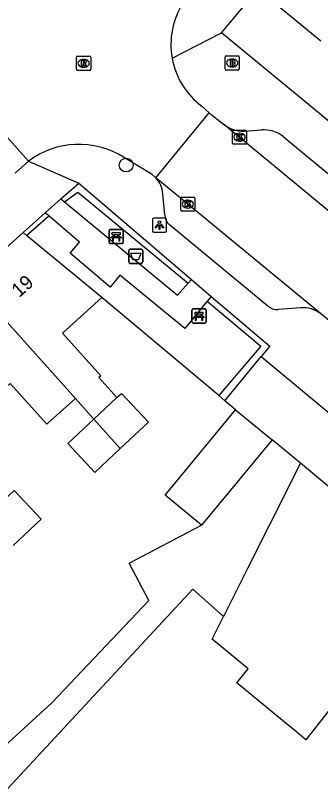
# Model space of a CAD drawing. Extents: x 158352 to 159489, y 383828 to 384597.
# Drawn here: x 159210.4 to 159232, y 384255 to 384309.3 of the extents above; entities that cross this region are included whole.
import ezdxf

# ---------------------------------------------------------------- set-up
doc = ezdxf.new("R2010")
doc.units = 0
for name, color, linetype in [('IMGEO_Afvalbak', 7, 'Continuous'), ('IMGEO_Bank', 7, 'Continuous'), ('IMGEO_Boom', 7, 'Continuous'), ('IMGEO_Brandkraan', 7, 'Continuous'), ('IMGEO_Groenvoorziening', 7, 'Continuous'), ('IMGEO_Haag', 7, 'Continuous'), ('IMGEO_Kolk', 7, 'Continuous'), ('IMGEO_Lichtpunt', 7, 'Continuous'), ('IMGEO_Pand', 7, 'Continuous'), ('IMGEO_Pand_nummerreeks', 7, 'Continuous'), ('IMGEO_Rijbaan_lokaal_open', 7, 'Continuous'), ('IMGEO_Rioolput', 7, 'Continuous'), ('IMGEO_Voetpad_halfverhard', 7, 'Continuous'), ('IMGEO_Voetpad_open', 7, 'Continuous')]:
    doc.layers.add(name, color=color, linetype=linetype)

msp = doc.modelspace()

# ---------------------------------------------------------------- linework, layer by layer
at = {"layer": 'IMGEO_Afvalbak'}
for p, q in [((159218.451, 384291.831), (159218.451, 384292.631)), ((159218.451, 384292.631), (159218.451, 384291.831)), ((159218.551, 384292.731), (159219.341, 384292.731)), ((159219.341, 384292.731), (159218.551, 384292.731)), ((159219.441, 384292.631), (159219.441, 384291.831)), ((159219.441, 384291.831), (159219.441, 384292.631)), ((159219.341, 384291.731), (159218.551, 384291.731)), ((159218.551, 384291.731), (159219.341, 384291.731))]:
    msp.add_line(p, q, dxfattribs=at)
msp.add_lwpolyline([(159218.594, 384292.445), (159219.298, 384292.445), (159219.149, 384291.975), (159218.743, 384291.975), (159218.594, 384292.445)], dxfattribs=at)
for centre, start, end in [((159218.551, 384292.631), 90, 180), ((159218.551, 384292.631), 90, 180), ((159219.341, 384292.631), 0, 90), ((159219.341, 384292.631), 360, 90), ((159218.551, 384291.831), 180, 270), ((159218.551, 384291.831), 180, 270), ((159219.341, 384291.831), 270, 0), ((159219.341, 384291.831), 270, 0)]:
    msp.add_arc(centre, 0.1, start, end, dxfattribs=at)
at = {"layer": 'IMGEO_Bank'}
for p, q in [((159217.061, 384293.206), (159217.061, 384294.047)), ((159217.061, 384294.047), (159217.061, 384293.206)), ((159217.136, 384294.131), (159217.977, 384294.131)), ((159217.977, 384294.131), (159217.136, 384294.131)), ((159218.061, 384294.056), (159218.061, 384293.215)), ((159218.061, 384293.215), (159218.061, 384294.056)), ((159217.758, 384293.529), (159217.365, 384293.529)), ((159217.37, 384293.637), (159217.37, 384293.743)), ((159217.414, 384293.743), (159217.414, 384293.637)), ((159217.702, 384293.749), (159217.42, 384293.749)), ((159217.42, 384293.631), (159217.702, 384293.631)), ((159217.708, 384293.637), (159217.708, 384293.743)), ((159217.752, 384293.743), (159217.752, 384293.637)), ((159217.986, 384293.131), (159217.145, 384293.131)), ((159217.145, 384293.131), (159217.986, 384293.131)), ((159223.005, 384288.501), (159223.846, 384288.501)), ((159223.846, 384288.501), (159223.005, 384288.501)), ((159222.93, 384287.576), (159222.93, 384288.417)), ((159222.93, 384288.417), (159222.93, 384287.576)), ((159223.239, 384288.007), (159223.239, 384288.113)), ((159223.283, 384288.113), (159223.283, 384288.007)), ((159223.571, 384288.119), (159223.289, 384288.119)), ((159223.289, 384288.001), (159223.571, 384288.001)), ((159223.577, 384288.007), (159223.577, 384288.113)), ((159223.621, 384288.113), (159223.621, 384288.007)), ((159223.93, 384288.426), (159223.93, 384287.585)), ((159223.93, 384287.585), (159223.93, 384288.426)), ((159223.855, 384287.501), (159223.014, 384287.501)), ((159223.014, 384287.501), (159223.855, 384287.501)), ((159223.627, 384287.899), (159223.234, 384287.899))]:
    msp.add_line(p, q, dxfattribs=at)
for points in [[(159217.308, 384293.529), (159217.166, 384293.529), (159217.278, 384293.631), (159217.364, 384293.631)], [(159217.364, 384293.749), (159217.278, 384293.749), (159217.278, 384293.91), (159217.841, 384293.91), (159217.841, 384293.749), (159217.758, 384293.749)], [(159217.358, 384293.522), (159217.358, 384293.315), (159217.315, 384293.315), (159217.315, 384293.522)], [(159217.758, 384293.631), (159217.841, 384293.631), (159217.953, 384293.529), (159217.814, 384293.529)], [(159217.808, 384293.522), (159217.808, 384293.315), (159217.764, 384293.315), (159217.764, 384293.522)], [(159223.177, 384287.899), (159223.035, 384287.899), (159223.147, 384288.001), (159223.233, 384288.001)], [(159223.233, 384288.119), (159223.147, 384288.119), (159223.147, 384288.28), (159223.71, 384288.28), (159223.71, 384288.119), (159223.627, 384288.119)], [(159223.627, 384288.001), (159223.71, 384288.001), (159223.822, 384287.899), (159223.683, 384287.899)], [(159223.227, 384287.892), (159223.227, 384287.685), (159223.184, 384287.685), (159223.184, 384287.892)], [(159223.677, 384287.892), (159223.677, 384287.685), (159223.633, 384287.685), (159223.633, 384287.892)]]:
    msp.add_lwpolyline(points, dxfattribs=at)
for centre, radius, start, end in [((159217.139, 384294.053), 0.0779, 92.4484, 184.2845), ((159217.139, 384294.053), 0.0779, 92.4484, 184.2845), ((159217.983, 384294.053), 0.0779, 2.4484, 94.2845), ((159217.983, 384294.053), 0.0779, 2.4484, 94.2845), ((159217.308, 384293.522), 0.00671, 2.8957, 87.1043), ((159217.365, 384293.522), 0.00671, 92.8957, 177.1043), ((159217.363, 384293.742), 0.00671, 2.8957, 87.1043), ((159217.363, 384293.638), 0.00671, 272.8957, 357.1043), ((159217.42, 384293.742), 0.00671, 92.8957, 177.1043), ((159217.42, 384293.638), 0.00671, 182.8957, 267.1043), ((159217.702, 384293.742), 0.00671, 2.8957, 87.1043), ((159217.702, 384293.638), 0.00671, 272.8957, 357.1043), ((159217.759, 384293.742), 0.00671, 92.8957, 177.1043), ((159217.759, 384293.638), 0.00671, 182.8957, 267.1043), ((159217.757, 384293.522), 0.00671, 2.8957, 87.1043), ((159217.814, 384293.522), 0.00671, 92.8957, 177.1043), ((159217.139, 384293.209), 0.0779, 182.4484, 274.2845), ((159217.139, 384293.209), 0.0779, 182.4484, 274.2845), ((159217.983, 384293.209), 0.0779, 272.4484, 4.2845), ((159217.983, 384293.209), 0.0779, 272.4484, 4.2845), ((159223.008, 384288.423), 0.0779, 92.4484, 184.2845), ((159223.008, 384288.423), 0.0779, 92.4484, 184.2845), ((159223.852, 384288.423), 0.0779, 2.4484, 94.2845), ((159223.852, 384288.423), 0.0779, 2.4484, 94.2845), ((159223.232, 384288.112), 0.00671, 2.8957, 87.1043), ((159223.232, 384288.008), 0.00671, 272.8957, 357.1043), ((159223.289, 384288.112), 0.00671, 92.8957, 177.1043), ((159223.289, 384288.008), 0.00671, 182.8957, 267.1043), ((159223.571, 384288.112), 0.00671, 2.8957, 87.1043), ((159223.571, 384288.008), 0.00671, 272.8957, 357.1043), ((159223.628, 384288.112), 0.00671, 92.8957, 177.1043), ((159223.628, 384288.008), 0.00671, 182.8957, 267.1043), ((159223.008, 384287.579), 0.0779, 182.4484, 274.2845), ((159223.008, 384287.579), 0.0779, 182.4484, 274.2845), ((159223.177, 384287.892), 0.00671, 2.8957, 87.1043), ((159223.234, 384287.892), 0.00671, 92.8957, 177.1043), ((159223.626, 384287.892), 0.00671, 2.8957, 87.1043), ((159223.683, 384287.892), 0.00671, 92.8957, 177.1043), ((159223.852, 384287.579), 0.0779, 272.4484, 4.2845), ((159223.852, 384287.579), 0.0779, 272.4484, 4.2845)]:
    msp.add_arc(centre, radius, start, end, dxfattribs=at)
at = {"layer": 'IMGEO_Boom'}
msp.add_circle((159218.271, 384298.699), 0.489, dxfattribs=at)
at = {"layer": 'IMGEO_Brandkraan'}
for p, q in [((159225.356, 384306.434), (159226.208, 384306.434)), ((159225.281, 384305.508), (159225.281, 384306.36)), ((159225.769, 384306.214), (159225.794, 384306.214)), ((159226.282, 384306.36), (159226.282, 384305.508)), ((159226.208, 384305.434), (159225.356, 384305.434)), ((159225.792, 384305.654), (159225.767, 384305.654))]:
    msp.add_line(p, q, dxfattribs=at)
for points in [[(159225.356, 384306.434), (159226.208, 384306.434)], [(159225.281, 384305.508), (159225.281, 384306.36)], [(159225.629, 384306.134), (159225.629, 384305.734), (159225.842, 384305.734)], [(159225.86, 384306.134), (159225.629, 384306.134)], [(159225.808, 384306.053), (159225.754, 384306.053), (159225.754, 384305.977)], [(159225.754, 384305.977), (159225.807, 384305.977)], [(159225.816, 384305.901), (159225.754, 384305.901), (159225.754, 384305.82)], [(159226.282, 384306.36), (159226.282, 384305.508)], [(159226.208, 384305.434), (159225.356, 384305.434)], [(159225.754, 384305.82), (159225.816, 384305.82)]]:
    msp.add_lwpolyline(points, dxfattribs=at)
for centre, radius, start, end in [((159225.358, 384306.358), 0.0765, 91.552, 178.448), ((159225.358, 384306.358), 0.0765, 91.552, 178.448), ((159226.206, 384306.358), 0.0765, 1.552, 88.448), ((159226.206, 384306.358), 0.0765, 1.552, 88.448), ((159225.809, 384306.015), 0.0379, 267.8285, 90.9355), ((159225.817, 384305.86), 0.0404, 269.8759, 90.5077), ((159225.864, 384305.989), 0.145, 59.4692, 91.5367), ((159225.889, 384306.036), 0.0922, 285.5137, 58.1501), ((159225.894, 384305.844), 0.105, 301.3115, 78.989), ((159225.358, 384305.51), 0.0765, 181.552, 268.448), ((159225.358, 384305.51), 0.0765, 181.552, 268.448), ((159225.848, 384305.985), 0.251, 268.6676, 293.5347), ((159226.206, 384305.51), 0.0765, 271.552, 358.448), ((159226.206, 384305.51), 0.0765, 271.552, 358.448)]:
    msp.add_arc(centre, radius, start, end, dxfattribs=at)
for centre, major_axis, ratio, start_param, end_param in [((159225.768, 384305.934), (-0.387, 0.002), 0.722429, 4.712389, 7.853982), ((159225.793, 384305.934), (-0.39, 0.002), 0.717154, 1.570796, 4.712389)]:
    msp.add_ellipse(centre, major_axis=major_axis, ratio=ratio, start_param=start_param, end_param=end_param, dxfattribs=at)
at = {"layer": 'IMGEO_Groenvoorziening'}
msp.add_lwpolyline([(159224.831, 384282.354), (159216.551, 384289.302)], dxfattribs=at)
at = {"layer": 'IMGEO_Haag'}
for points in [[(159213.911, 384296.085), (159214.85, 384296.78), (159222.668, 384290.336)], [(159211.214, 384293.708), (159212.801, 384295.097)], [(159224.008, 384289.045), (159227.805, 384285.855), (159224.831, 384282.354)], [(159225.257, 384281.997), (159224.831, 384282.354)]]:
    msp.add_lwpolyline(points, dxfattribs=at)
at = {"layer": 'IMGEO_Kolk'}
for p, q in [((159225.8, 384300.248), (159225.8, 384301.1)), ((159225.875, 384301.174), (159226.727, 384301.174)), ((159226.801, 384301.1), (159226.801, 384300.248)), ((159226.288, 384300.954), (159226.313, 384300.954)), ((159226.727, 384300.174), (159225.875, 384300.174)), ((159226.311, 384300.394), (159226.286, 384300.394)), ((159222.135, 384295.502), (159222.135, 384296.354)), ((159222.21, 384296.428), (159223.062, 384296.428)), ((159222.623, 384296.208), (159222.648, 384296.208)), ((159223.136, 384296.354), (159223.136, 384295.502)), ((159222.646, 384295.648), (159222.621, 384295.648)), ((159223.062, 384295.428), (159222.21, 384295.428))]:
    msp.add_line(p, q, dxfattribs=at)
for points in [[(159225.8, 384300.248), (159225.8, 384301.1)], [(159225.875, 384301.174), (159226.727, 384301.174)], [(159226.801, 384301.1), (159226.801, 384300.248)], [(159226.121, 384300.874), (159226.244, 384300.874), (159226.244, 384300.723), (159226.374, 384300.874), (159226.538, 384300.874), (159226.392, 384300.723), (159226.545, 384300.474), (159226.393, 384300.474), (159226.308, 384300.638), (159226.244, 384300.571), (159226.244, 384300.474), (159226.121, 384300.474), (159226.121, 384300.874)], [(159226.727, 384300.174), (159225.875, 384300.174)], [(159222.135, 384295.502), (159222.135, 384296.354)], [(159222.21, 384296.428), (159223.062, 384296.428)], [(159222.456, 384296.128), (159222.579, 384296.128), (159222.579, 384295.977), (159222.709, 384296.128), (159222.873, 384296.128), (159222.727, 384295.977), (159222.88, 384295.728), (159222.728, 384295.728), (159222.643, 384295.892), (159222.579, 384295.825), (159222.579, 384295.728), (159222.456, 384295.728), (159222.456, 384296.128)], [(159223.136, 384296.354), (159223.136, 384295.502)], [(159223.062, 384295.428), (159222.21, 384295.428)]]:
    msp.add_lwpolyline(points, dxfattribs=at)
for centre, start, end in [((159225.877, 384301.098), 91.552, 178.448), ((159225.877, 384301.098), 91.552, 178.448), ((159226.725, 384301.098), 1.552, 88.448), ((159226.725, 384301.098), 1.552, 88.448), ((159225.877, 384300.25), 181.552, 268.448), ((159225.877, 384300.25), 181.552, 268.448), ((159226.725, 384300.25), 271.552, 358.448), ((159226.725, 384300.25), 271.552, 358.448), ((159222.212, 384296.352), 91.552, 178.448), ((159222.212, 384296.352), 91.552, 178.448), ((159223.06, 384296.352), 1.552, 88.448), ((159223.06, 384296.352), 1.552, 88.448), ((159222.212, 384295.504), 181.552, 268.448), ((159222.212, 384295.504), 181.552, 268.448), ((159223.06, 384295.504), 271.552, 358.448), ((159223.06, 384295.504), 271.552, 358.448)]:
    msp.add_arc(centre, 0.0765, start, end, dxfattribs=at)
for centre, major_axis, ratio, start_param, end_param in [((159226.287, 384300.674), (-0.387, 0.002), 0.722429, 4.712389, 7.853982), ((159226.312, 384300.674), (-0.39, 0.002), 0.717154, 1.570796, 4.712389), ((159222.622, 384295.928), (-0.387, 0.002), 0.722429, 4.712389, 7.853982), ((159222.647, 384295.928), (-0.39, 0.002), 0.717154, 1.570796, 4.712389)]:
    msp.add_ellipse(centre, major_axis=major_axis, ratio=ratio, start_param=start_param, end_param=end_param, dxfattribs=at)
at = {"layer": 'IMGEO_Lichtpunt'}
for p, q in [((159220.127, 384294.847), (159220.127, 384294.04)), ((159220.127, 384294.847), (159220.127, 384294.04)), ((159221.029, 384294.942), (159220.221, 384294.942)), ((159221.029, 384294.942), (159220.221, 384294.942)), ((159221.123, 384294.04), (159221.123, 384294.847)), ((159221.123, 384294.04), (159221.123, 384294.847)), ((159220.221, 384293.946), (159221.029, 384293.946)), ((159220.221, 384293.946), (159221.029, 384293.946))]:
    msp.add_line(p, q, dxfattribs=at)
for points in [[(159220.501, 384294.511), (159220.54, 384294.483), (159220.352, 384294.221), (159220.314, 384294.248), (159220.501, 384294.511)], [(159220.713, 384294.483), (159220.751, 384294.51), (159220.938, 384294.248), (159220.899, 384294.22), (159220.713, 384294.483)], [(159220.603, 384294.463), (159220.65, 384294.463), (159220.65, 384294.141), (159220.603, 384294.141), (159220.603, 384294.463)]]:
    msp.add_lwpolyline(points, dxfattribs=at)
msp.add_circle((159220.626, 384294.645), 0.0994, dxfattribs=at)
for centre, start, end in [((159220.221, 384294.847), 90, 180), ((159220.221, 384294.847), 90, 180), ((159221.029, 384294.847), 0, 90), ((159221.029, 384294.847), 0, 90), ((159220.221, 384294.04), 180, 270), ((159220.221, 384294.04), 180, 270), ((159221.029, 384294.04), 270, 0), ((159221.029, 384294.04), 270, 360)]:
    msp.add_arc(centre, 0.0946, start, end, dxfattribs=at)
at = {"layer": 'IMGEO_Pand'}
for points in [[(159232.057, 384307.489), (159227.6, 384311.171)], [(159210.968, 384293.911), (159207.182, 384290.519)], [(159211.214, 384293.708), (159210.968, 384293.911)], [(159216.551, 384289.302), (159211.214, 384293.708)], [(159207.182, 384290.519), (159214.674, 384282.155)], [(159216.551, 384289.302), (159213.751, 384286.794), (159216.467, 384283.763), (159216.33, 384283.64), (159217.609, 384282.212)], [(159214.674, 384282.155), (159212.745, 384280.426), (159212.641, 384280.333), (159210.052, 384283.223), (159208.269, 384281.626)], [(159215.986, 384280.69), (159214.674, 384282.155)], [(159217.609, 384282.212), (159215.986, 384280.69)], [(159217.609, 384282.212), (159217.93, 384282.512), (159219.844, 384280.471), (159217.854, 384278.605)], [(159223.607, 384273.168), (159221.024, 384275.302), (159226.023, 384281.354)], [(159226.023, 384281.354), (159228.606, 384279.22)], [(159217.854, 384278.605), (159216.05, 384276.914), (159214.136, 384278.955), (159215.986, 384280.69)], [(159215.986, 384280.69), (159217.854, 384278.605)], [(159228.606, 384279.22), (159223.607, 384273.168)], [(159230.61, 384277.564), (159228.372, 384273.094), (159226.87, 384270.102), (159225.172, 384266.706)], [(159234.31, 384274.507), (159230.61, 384277.564)], [(159208.388, 384273.815), (159210.332, 384275.637), (159212.246, 384273.596), (159210.256, 384271.73)], [(159235.354, 384262.719), (159234.976, 384263.032), (159230.999, 384257.962), (159230.217, 384258.608), (159229.596, 384259.121), (159227.337, 384260.987), (159226.101, 384262.008), (159226.903, 384262.98), (159224.36, 384265.081), (159225.172, 384266.706)]]:
    msp.add_lwpolyline(points, dxfattribs=at)
at = {"layer": 'IMGEO_Rijbaan_lokaal_open'}
for points in [[(159223.622, 384302.868), (159224.159, 384302.406)], [(159220.373, 384297.799), (159224.159, 384302.406)], [(159224.159, 384302.406), (159225.161, 384301.587)], [(159209.022, 384301.576), (159211.356, 384298.969)], [(159301.9, 384238.141), (159225.161, 384301.587)], [(159211.356, 384298.969), (159210.418, 384298.12)], [(159220.373, 384297.799), (159220.114, 384298.02), (159218.083, 384299.264)], [(159232.03, 384288.166), (159220.373, 384297.799)], [(159236.448, 384284.522), (159236.181, 384284.746), (159232.03, 384288.166)]]:
    msp.add_lwpolyline(points, dxfattribs=at)
for centre, radius, start, end in [((159226.914, 384307.246), 5.478, 147.402, 190.2253), ((159226.918, 384307.249), 5.482, 190.2549, 233.0483), ((159214.934, 384294.219), 5.947, 58.0279, 126.9941)]:
    msp.add_arc(centre, radius, start, end, dxfattribs=at)
at = {"layer": 'IMGEO_Rioolput'}
for p, q in [((159214.755, 384305.485), (159214.755, 384306.337)), ((159214.83, 384306.411), (159215.682, 384306.411)), ((159215.243, 384306.191), (159215.268, 384306.191)), ((159215.756, 384306.337), (159215.756, 384305.485)), ((159215.682, 384305.411), (159214.83, 384305.411)), ((159215.266, 384305.631), (159215.241, 384305.631))]:
    msp.add_line(p, q, dxfattribs=at)
for points in [[(159214.755, 384305.485), (159214.755, 384306.337)], [(159214.83, 384306.411), (159215.682, 384306.411)], [(159215.344, 384306.109), (159215.092, 384306.111), (159215.092, 384305.711)], [(159215.092, 384305.711), (159215.216, 384305.711), (159215.216, 384305.873), (159215.227, 384305.873)], [(159215.27, 384306.03), (159215.216, 384306.03), (159215.216, 384305.949)], [(159215.216, 384305.949), (159215.268, 384305.949)], [(159215.756, 384306.337), (159215.756, 384305.485)], [(159215.682, 384305.411), (159214.83, 384305.411)], [(159215.274, 384305.844), (159215.345, 384305.711), (159215.485, 384305.711), (159215.42, 384305.837)]]:
    msp.add_lwpolyline(points, dxfattribs=at)
for centre, radius, start, end in [((159214.832, 384306.335), 0.0765, 91.552, 178.448), ((159214.832, 384306.335), 0.0765, 91.552, 178.448), ((159215.226, 384305.82), 0.0533, 26.0293, 88.6989), ((159215.252, 384306.138), 0.19, 274.7715, 282.9687), ((159215.276, 384305.934), 0.0964, 77.0061, 93.1865), ((159215.29, 384305.991), 0.0378, 276.6634, 79.6772), ((159215.343, 384305.999), 0.109, 350.3612, 89.416), ((159215.341, 384305.999), 0.112, 277.5842, 350.9817), ((159215.325, 384305.784), 0.108, 29.5134, 73.7905), ((159215.68, 384306.335), 0.0765, 1.552, 88.448), ((159215.68, 384306.335), 0.0765, 1.552, 88.448), ((159214.832, 384305.487), 0.0765, 181.552, 268.448), ((159214.832, 384305.487), 0.0765, 181.552, 268.448), ((159215.68, 384305.487), 0.0765, 271.552, 358.448), ((159215.68, 384305.487), 0.0765, 271.552, 358.448)]:
    msp.add_arc(centre, radius, start, end, dxfattribs=at)
for centre, major_axis, ratio, start_param, end_param in [((159215.242, 384305.911), (-0.387, 0.002), 0.722429, 4.712389, 7.853982), ((159215.267, 384305.911), (-0.39, 0.002), 0.717154, 1.570796, 4.712389)]:
    msp.add_ellipse(centre, major_axis=major_axis, ratio=ratio, start_param=start_param, end_param=end_param, dxfattribs=at)
at = {"layer": 'IMGEO_Voetpad_halfverhard'}
for points in [[(159213.643, 384296.307), (159213.911, 384296.085)], [(159213.911, 384296.085), (159221.906, 384289.472), (159222.668, 384290.336)], [(159212.801, 384295.097), (159212.54, 384295.319)], [(159224.008, 384289.045), (159222.414, 384287.124), (159217.822, 384290.902), (159217.137, 384290.035), (159214.313, 384292.456), (159214.974, 384293.243), (159212.801, 384295.097)], [(159222.668, 384290.336), (159222.889, 384290.598)], [(159224.297, 384289.393), (159224.008, 384289.045)]]:
    msp.add_lwpolyline(points, dxfattribs=at)
at = {"layer": 'IMGEO_Voetpad_open'}
for points in [[(159225.015, 384308.077), (159227.6, 384311.171)], [(159221.523, 384306.273), (159225.015, 384308.077)], [(159260.158, 384279.096), (159225.015, 384308.077)], [(159226.622, 384301.108), (159227.846, 384301.184)], [(159229.38, 384300.734), (159241.358, 384290.832), (159287.517, 384252.693), (159290.776, 384250), (159293.064, 384248.09), (159293.416, 384247.796), (159300.775, 384241.686)], [(159211.356, 384298.969), (159214.908, 384297.421)], [(159213.643, 384296.307), (159213.985, 384296.614), (159214.908, 384297.421)], [(159214.908, 384297.421), (159222.889, 384290.598)], [(159221.011, 384295.164), (159220.872, 384296.669)], [(159212.54, 384295.319), (159213.643, 384296.307)], [(159210.968, 384293.911), (159212.54, 384295.319)], [(159228.298, 384288.707), (159221.333, 384294.462)], [(159222.889, 384290.598), (159224.297, 384289.393)], [(159224.297, 384289.393), (159228.433, 384285.849), (159227.836, 384285.119)], [(159230.631, 384288.577), (159229.025, 384288.46)], [(159225.257, 384281.997), (159227.836, 384285.119)], [(159227.836, 384285.119), (159236.878, 384277.615)], [(159226.023, 384281.354), (159225.257, 384281.997)], [(159230.61, 384277.564), (159228.606, 384279.22)], [(159199.358, 384268.362), (159209.381, 384257.245), (159213.011, 384260.589), (159219.87, 384267.826), (159218.479, 384270.489), (159223.607, 384273.168)], [(159225.172, 384266.706), (159222.984, 384268.635), (159208.318, 384252.819), (159192.19, 384235.7), (159176.48, 384219.002), (159154.316, 384195.289), (159153.015, 384196.533), (159159.848, 384203.672), (159148.5, 384216.899)]]:
    msp.add_lwpolyline(points, dxfattribs=at)
for centre, radius, start, end in [((159226.557, 384303.378), 2.271, 232.0604, 271.6354), ((159228.035, 384298.987), 2.205, 52.394, 94.9078), ((159218.983, 384296.51), 1.896, 4.8158, 42.836), ((159221.967, 384295.178), 0.956, 180.8235, 228.4574), ((159228.955, 384289.447), 0.99, 228.4159, 274.0534), ((159230.82, 384286.633), 1.954, 51.7154, 95.541)]:
    msp.add_arc(centre, radius, start, end, dxfattribs=at)

# ---------------------------------------------------------------- texts
at = {"layer": 'IMGEO_Pand_nummerreeks'}
msp.add_text('19', height=1, rotation=41.8603, dxfattribs=at).set_placement((159210.695, 384289.262))

doc.saveas('drawing.dxf')
